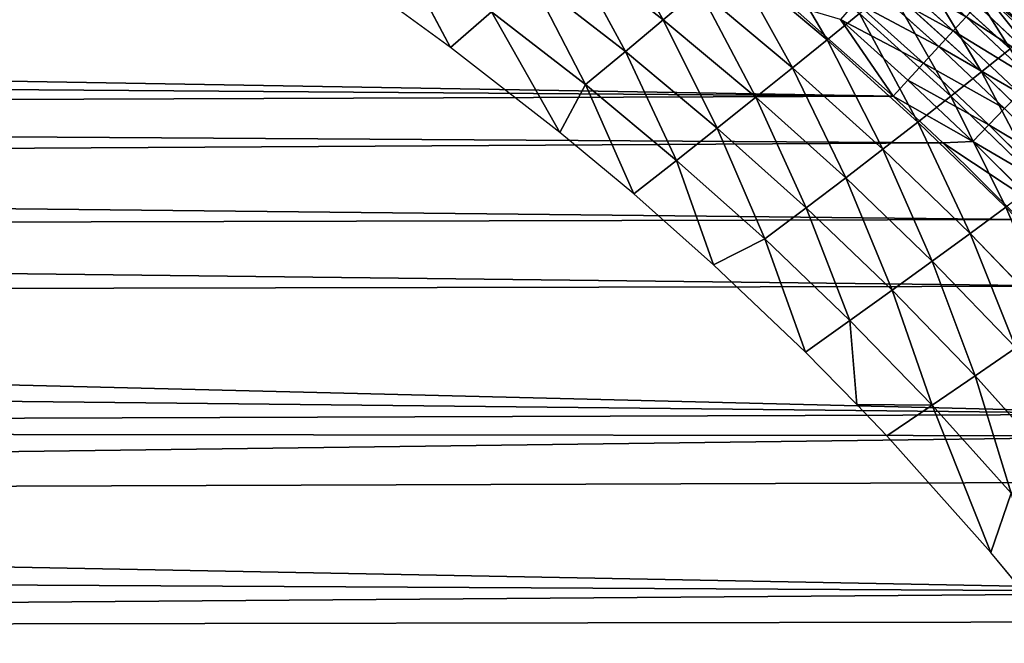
# Model space of a CAD drawing. Extents: x 0 to 500, y 0 to 390.
# Tile 1051 of 1056: x 408 to 446, y 307 to 331. Entities that reach past the tile are written whole.
import ezdxf

# ---------------------------------------------------------------- set-up
doc = ezdxf.new("R2010")
doc.units = 0
doc.header["$LTSCALE"] = 25.4
doc.layers.get('0').update_dxf_attribs({"linetype": 'CONTINUOUS'})

# ---------------------------------------------------------------- blocks, each defined once
blk = doc.blocks.new('ATLANTA505_-_S_STL')
at = {"color": 0}
for p, q in [((445.12, 114.356, 58.66), (447.681, 114.356, 61.081)), ((445.12, 114.356, 58.66), (447.681, 114.356, 61.081)), ((444.698, 113.664, 59.118), (444.203, 113.07, 59.657)), ((444.698, 113.664, 59.118), (444.203, 113.07, 59.657)), ((447.248, 113.664, 61.528), (444.698, 113.664, 59.118)), ((447.248, 113.664, 61.528), (444.698, 113.664, 59.118)), ((441.562, 113.07, 57.29), (444.203, 113.07, 59.657)), ((441.562, 113.07, 57.29), (444.203, 113.07, 59.657)), ((443.651, 112.597, 60.257), (444.203, 113.07, 59.657)), ((443.651, 112.597, 60.257), (444.203, 113.07, 59.657)), ((444.203, 113.07, 59.657), (446.738, 113.07, 62.053)), ((444.203, 113.07, 59.657), (446.738, 113.07, 62.053)), ((441.026, 112.597, 57.905), (443.651, 112.597, 60.257)), ((441.026, 112.597, 57.905), (443.651, 112.597, 60.257)), ((443.063, 112.262, 60.896), (443.651, 112.597, 60.257)), ((443.063, 112.262, 60.896), (443.651, 112.597, 60.257)), ((443.651, 112.597, 60.257), (446.17, 112.597, 62.638)), ((443.651, 112.597, 60.257), (446.17, 112.597, 62.638)), ((445.565, 112.262, 63.261), (446.17, 112.597, 62.638)), ((445.565, 112.262, 63.261), (446.17, 112.597, 62.638)), ((440.455, 112.262, 58.559), (443.063, 112.262, 60.896)), ((440.455, 112.262, 58.559), (443.063, 112.262, 60.896)), ((443.063, 112.262, 60.896), (442.461, 112.068, 61.549)), ((443.063, 112.262, 60.896), (442.461, 112.068, 61.549)), ((443.063, 112.262, 60.896), (445.565, 112.262, 63.261)), ((443.063, 112.262, 60.896), (445.565, 112.262, 63.261)), ((445.565, 112.262, 63.261), (444.947, 112.068, 63.898)), ((445.565, 112.262, 63.261), (444.947, 112.068, 63.898)), ((445.565, 112.262, 63.261), (448.003, 112.262, 65.693)), ((445.565, 112.262, 63.261), (448.003, 112.262, 65.693)), ((437.92, 112.01, 58.65), (441.897, 112.01, 62.162)), ((437.92, 112.01, 58.65), (441.897, 112.01, 62.162)), ((441.897, 112.01, 62.162), (439.871, 112.068, 59.228)), ((441.897, 112.01, 62.162), (439.871, 112.068, 59.228)), ((442.461, 112.068, 61.549), (439.871, 112.068, 59.228)), ((442.461, 112.068, 61.549), (439.871, 112.068, 59.228)), ((441.897, 112.01, 62.162), (442.461, 112.068, 61.549)), ((441.897, 112.01, 62.162), (442.461, 112.068, 61.549)), ((441.897, 112.01, 62.162), (443.798, 112.01, 63.948)), ((441.897, 112.01, 62.162), (443.798, 112.01, 63.948)), ((444.947, 112.068, 63.898), (442.461, 112.068, 61.549)), ((444.947, 112.068, 63.898), (442.461, 112.068, 61.549)), ((443.798, 112.01, 63.948), (444.947, 112.068, 63.898)), ((443.798, 112.01, 63.948), (444.947, 112.068, 63.898)), ((443.798, 112.01, 63.948), (446.772, 112.01, 66.895)), ((443.798, 112.01, 63.948), (446.772, 112.01, 66.895)), ((447.368, 112.068, 66.313), (444.947, 112.068, 63.898)), ((447.368, 112.068, 66.313), (444.947, 112.068, 63.898)), ((442.834, 58.267, 57.128), (446.384, 58.266, 60.354)), ((442.834, 58.267, 57.128), (446.384, 58.266, 60.354)), ((446.384, 58.266, 60.354), (445.29, 50.871, 61.235)), ((446.384, 58.266, 60.354), (445.29, 50.871, 61.235)), ((445.29, 50.871, 61.235), (441.758, 50.872, 58.032)), ((441.758, 50.872, 58.032), (444.111, 43.503, 62.17)), ((441.758, 50.872, 58.032), (444.111, 43.503, 62.17)), ((445.29, 50.871, 61.235), (441.758, 50.872, 58.032)), ((445.29, 50.871, 61.235), (444.111, 43.503, 62.17)), ((445.29, 50.871, 61.235), (444.111, 43.503, 62.17)), ((448.702, 50.871, 64.557), (445.29, 50.871, 61.235)), ((448.702, 50.871, 64.557), (445.29, 50.871, 61.235)), ((436.969, 43.504, 55.933), (439.358, 36.164, 60.009)), ((436.969, 43.504, 55.933), (439.358, 36.164, 60.009)), ((440.599, 43.503, 58.993), (439.358, 36.164, 60.009)), ((440.599, 43.503, 58.993), (439.358, 36.164, 60.009)), ((440.599, 43.503, 58.993), (442.848, 36.164, 63.158)), ((440.599, 43.503, 58.993), (442.848, 36.164, 63.158)), ((440.599, 43.503, 58.993), (444.111, 43.503, 62.17)), ((440.599, 43.503, 58.993), (444.111, 43.503, 62.17)), ((444.111, 43.503, 62.17), (442.848, 36.164, 63.158)), ((444.111, 43.503, 62.17), (442.848, 36.164, 63.158)), ((444.111, 43.503, 62.17), (447.505, 43.503, 65.465)), ((444.111, 43.503, 62.17), (447.505, 43.503, 65.465)), ((439.358, 36.164, 60.009), (435.751, 36.165, 56.976)), ((435.751, 36.165, 56.976), (438.036, 28.857, 61.081)), ((435.751, 36.165, 56.976), (438.036, 28.857, 61.081)), ((439.358, 36.164, 60.009), (435.751, 36.165, 56.976)), ((439.358, 36.164, 60.009), (438.036, 28.857, 61.081)), ((439.358, 36.164, 60.009), (438.036, 28.857, 61.081)), ((442.848, 36.164, 63.158), (439.358, 36.164, 60.009)), ((439.358, 36.164, 60.009), (441.502, 28.857, 64.2)), ((439.358, 36.164, 60.009), (441.502, 28.857, 64.2)), ((442.848, 36.164, 63.158), (439.358, 36.164, 60.009)), ((442.848, 36.164, 63.158), (441.502, 28.857, 64.2)), ((442.848, 36.164, 63.158), (441.502, 28.857, 64.2)), ((446.221, 36.164, 66.424), (442.848, 36.164, 63.158)), ((442.848, 36.164, 63.158), (444.852, 28.857, 67.435)), ((442.848, 36.164, 63.158), (444.852, 28.857, 67.435)), ((446.221, 36.164, 66.424), (442.848, 36.164, 63.158)), ((446.221, 36.164, 66.424), (444.852, 28.857, 67.435)), ((446.221, 36.164, 66.424), (444.852, 28.857, 67.435)), ((430.757, 28.858, 55.187), (433.077, 21.586, 59.235)), ((430.757, 28.858, 55.187), (433.077, 21.586, 59.235)), ((434.453, 28.858, 58.077), (433.077, 21.586, 59.235)), ((434.453, 28.858, 58.077), (433.077, 21.586, 59.235)), ((434.453, 28.858, 58.077), (436.632, 21.585, 62.207)), ((434.453, 28.858, 58.077), (436.632, 21.585, 62.207)), ((434.453, 28.858, 58.077), (438.036, 28.857, 61.081)), ((434.453, 28.858, 58.077), (438.036, 28.857, 61.081)), ((438.036, 28.857, 61.081), (436.632, 21.585, 62.207)), ((438.036, 28.857, 61.081), (436.632, 21.585, 62.207)), ((438.036, 28.857, 61.081), (440.073, 21.585, 65.294)), ((438.036, 28.857, 61.081), (440.073, 21.585, 65.294)), ((438.036, 28.857, 61.081), (441.502, 28.857, 64.2)), ((438.036, 28.857, 61.081), (441.502, 28.857, 64.2)), ((441.502, 28.857, 64.2), (440.073, 21.585, 65.294)), ((441.502, 28.857, 64.2), (440.073, 21.585, 65.294)), ((441.502, 28.857, 64.2), (443.397, 21.585, 68.497)), ((441.502, 28.857, 64.2), (443.397, 21.585, 68.497)), ((441.502, 28.857, 64.2), (444.852, 28.857, 67.435)), ((441.502, 28.857, 64.2), (444.852, 28.857, 67.435)), ((444.852, 28.857, 67.435), (443.397, 21.585, 68.497)), ((444.852, 28.857, 67.435), (443.397, 21.585, 68.497)), ((444.852, 28.857, 67.435), (448.082, 28.857, 70.788)), ((444.852, 28.857, 67.435), (448.082, 28.857, 70.788)), ((433.077, 21.586, 59.235), (429.408, 21.587, 56.375)), ((429.408, 21.587, 56.375), (431.622, 14.352, 60.45)), ((429.408, 21.587, 56.375), (431.622, 14.352, 60.45)), ((433.077, 21.586, 59.235), (429.408, 21.587, 56.375)), ((433.077, 21.586, 59.235), (431.622, 14.352, 60.45)), ((433.077, 21.586, 59.235), (431.622, 14.352, 60.45)), ((436.632, 21.585, 62.207), (433.077, 21.586, 59.235)), ((433.077, 21.586, 59.235), (435.148, 14.352, 63.389)), ((433.077, 21.586, 59.235), (435.148, 14.352, 63.389)), ((436.632, 21.585, 62.207), (433.077, 21.586, 59.235)), ((436.632, 21.585, 62.207), (435.148, 14.352, 63.389)), ((436.632, 21.585, 62.207), (435.148, 14.352, 63.389)), ((440.073, 21.585, 65.294), (436.632, 21.585, 62.207)), ((436.632, 21.585, 62.207), (438.561, 14.351, 66.442)), ((436.632, 21.585, 62.207), (438.561, 14.351, 66.442)), ((440.073, 21.585, 65.294), (436.632, 21.585, 62.207)), ((440.073, 21.585, 65.294), (438.561, 14.351, 66.442)), ((440.073, 21.585, 65.294), (438.561, 14.351, 66.442)), ((443.397, 21.585, 68.497), (440.073, 21.585, 65.294)), ((440.073, 21.585, 65.294), (441.858, 14.351, 69.609)), ((440.073, 21.585, 65.294), (441.858, 14.351, 69.609)), ((443.397, 21.585, 68.497), (440.073, 21.585, 65.294)), ((443.397, 21.585, 68.497), (441.858, 14.351, 69.609)), ((443.397, 21.585, 68.497), (441.858, 14.351, 69.609)), ((446.603, 21.585, 71.817), (443.397, 21.585, 68.497)), ((446.603, 21.585, 71.817), (443.397, 21.585, 68.497)), ((446.603, 21.585, 71.817), (445.038, 14.352, 72.894)), ((446.603, 21.585, 71.817), (445.038, 14.352, 72.894)), ((427.984, 14.352, 57.622), (430.09, 7.159, 61.721)), ((427.984, 14.352, 57.622), (430.09, 7.159, 61.721)), ((427.984, 14.352, 57.622), (431.622, 14.352, 60.45)), ((427.984, 14.352, 57.622), (431.622, 14.352, 60.45)), ((431.622, 14.352, 60.45), (430.09, 7.159, 61.721)), ((431.622, 14.352, 60.45), (430.09, 7.159, 61.721)), ((431.622, 14.352, 60.45), (433.584, 7.159, 64.625)), ((431.622, 14.352, 60.45), (433.584, 7.159, 64.625)), ((431.622, 14.352, 60.45), (435.148, 14.352, 63.389)), ((431.622, 14.352, 60.45), (435.148, 14.352, 63.389)), ((435.148, 14.352, 63.389), (433.584, 7.159, 64.625)), ((435.148, 14.352, 63.389), (433.584, 7.159, 64.625)), ((435.148, 14.352, 63.389), (436.966, 7.159, 67.641)), ((435.148, 14.352, 63.389), (436.966, 7.159, 67.641)), ((435.148, 14.352, 63.389), (438.561, 14.351, 66.442)), ((435.148, 14.352, 63.389), (438.561, 14.351, 66.442)), ((438.561, 14.351, 66.442), (436.966, 7.159, 67.641)), ((438.561, 14.351, 66.442), (436.966, 7.159, 67.641)), ((438.561, 14.351, 66.442), (440.234, 7.159, 70.772)), ((438.561, 14.351, 66.442), (440.234, 7.159, 70.772)), ((438.561, 14.351, 66.442), (441.858, 14.351, 69.609)), ((438.561, 14.351, 66.442), (441.858, 14.351, 69.609)), ((441.858, 14.351, 69.609), (440.234, 7.159, 70.772)), ((441.858, 14.351, 69.609), (440.234, 7.159, 70.772)), ((441.858, 14.351, 69.609), (445.038, 14.352, 72.894)), ((441.858, 14.351, 69.609), (445.038, 14.352, 72.894)), ((441.858, 14.351, 69.609), (443.386, 7.159, 74.019)), ((441.858, 14.351, 69.609), (443.386, 7.159, 74.019)), ((445.038, 14.352, 72.894), (443.386, 7.159, 74.019)), ((445.038, 14.352, 72.894), (443.386, 7.159, 74.019)), ((445.038, 14.352, 72.894), (448.099, 14.352, 76.296)), ((445.038, 14.352, 72.894), (448.099, 14.352, 76.296)), ((424.907, 0.01, 60.292), (422.767, 7.16, 56.245)), ((424.907, 0.01, 60.292), (422.767, 7.16, 56.245)), ((424.907, 0.01, 60.292), (426.483, 7.159, 58.928)), ((424.907, 0.01, 60.292), (426.483, 7.159, 58.928)), ((430.09, 7.159, 61.721), (426.483, 7.159, 58.928)), ((429.112, 0.01, 63.557), (426.483, 7.159, 58.928)), ((430.09, 7.159, 61.721), (426.483, 7.159, 58.928)), ((429.112, 0.01, 63.557), (426.483, 7.159, 58.928)), ((429.112, 0.01, 63.557), (430.09, 7.159, 61.721)), ((429.112, 0.01, 63.557), (430.09, 7.159, 61.721)), ((433.584, 7.159, 64.625), (430.09, 7.159, 61.721)), ((431.941, 0.01, 65.915), (430.09, 7.159, 61.721)), ((433.584, 7.159, 64.625), (430.09, 7.159, 61.721)), ((431.941, 0.01, 65.915), (430.09, 7.159, 61.721)), ((431.941, 0.01, 65.915), (433.584, 7.159, 64.625)), ((431.941, 0.01, 65.915), (433.584, 7.159, 64.625)), ((436.966, 7.159, 67.641), (433.584, 7.159, 64.625)), ((435.004, 0.01, 68.631), (433.584, 7.159, 64.625)), ((436.966, 7.159, 67.641), (433.584, 7.159, 64.625)), ((435.004, 0.01, 68.631), (433.584, 7.159, 64.625)), ((435.004, 0.01, 68.631), (436.966, 7.159, 67.641)), ((435.004, 0.01, 68.631), (436.966, 7.159, 67.641)), ((440.234, 7.159, 70.772), (436.966, 7.159, 67.641)), ((438.527, 0.01, 71.985), (436.966, 7.159, 67.641)), ((440.234, 7.159, 70.772), (436.966, 7.159, 67.641)), ((438.527, 0.01, 71.985), (436.966, 7.159, 67.641)), ((438.527, 0.01, 71.985), (440.234, 7.159, 70.772)), ((438.527, 0.01, 71.985), (440.234, 7.159, 70.772)), ((443.386, 7.159, 74.019), (440.234, 7.159, 70.772)), ((440.503, 0.01, 73.988), (440.234, 7.159, 70.772)), ((443.386, 7.159, 74.019), (440.234, 7.159, 70.772)), ((440.503, 0.01, 73.988), (440.234, 7.159, 70.772)), ((440.503, 0.01, 73.988), (443.386, 7.159, 74.019)), ((440.503, 0.01, 73.988), (443.386, 7.159, 74.019)), ((441.648, 0.01, 75.192), (443.386, 7.159, 74.019)), ((441.648, 0.01, 75.192), (443.386, 7.159, 74.019)), ((446.42, 7.159, 77.382), (443.386, 7.159, 74.019)), ((445.638, 0.01, 79.66), (443.386, 7.159, 74.019)), ((446.42, 7.159, 77.382), (443.386, 7.159, 74.019)), ((445.638, 0.01, 79.66), (443.386, 7.159, 74.019)), ((445.638, 0.01, 79.66), (446.42, 7.159, 77.382)), ((445.638, 0.01, 79.66), (446.42, 7.159, 77.382)), ((424.907, 0.01, 60.292), (422.806, 0.01, 58.758)), ((429.112, 0.01, 63.557), (424.907, 0.01, 60.292)), ((431.941, 0.01, 65.915), (429.112, 0.01, 63.557)), ((435.004, 0.01, 68.631), (431.941, 0.01, 65.915)), ((438.527, 0.01, 71.985), (435.004, 0.01, 68.631)), ((440.503, 0.01, 73.988), (438.527, 0.01, 71.985)), ((441.648, 0.01, 75.192), (440.503, 0.01, 73.988)), ((445.638, 0.01, 79.66), (441.648, 0.01, 75.192)), ((447.54, 0.01, 81.956), (445.638, 0.01, 79.66))]:
    blk.add_line(p, q, dxfattribs=at)
mesh = blk.add_polyface(dxfattribs=at)
corners = [(447.168, 115.391, 59.702), (447.121, 118.497, 57.619), (444.023, 115.39, 56.804)]
mesh.append_faces([[corners[k] for k in face] for face in [(0, 1, 2)]], dxfattribs={"color": 0})
mesh = blk.add_polyface(dxfattribs=at)
corners = [(447.168, 115.391, 59.702), (444.023, 115.39, 56.804), (445.457, 115.117, 58.294)]
mesh.append_faces([[corners[k] for k in face] for face in [(0, 1, 2)]], dxfattribs={"color": 0})
mesh = blk.add_polyface(dxfattribs=at)
corners = [(448.028, 115.117, 60.725), (447.168, 115.391, 59.702), (445.457, 115.117, 58.294)]
mesh.append_faces([[corners[k] for k in face] for face in [(0, 1, 2)]], dxfattribs={"color": 0})
mesh = blk.add_polyface(dxfattribs=at)
corners = [(447.681, 114.356, 61.081), (445.457, 115.117, 58.294), (445.12, 114.356, 58.66), (448.028, 115.117, 60.725)]
mesh.append_faces([[corners[k] for k in face] for face in [(0, 1, 2), (1, 0, 3)]], dxfattribs={"vtx0": -1, "color": 0})
mesh = blk.add_polyface(dxfattribs=at)
corners = [(444.698, 113.664, 59.118), (447.681, 114.356, 61.081), (445.12, 114.356, 58.66), (447.248, 113.664, 61.528)]
mesh.append_faces([[corners[k] for k in face] for face in [(0, 1, 2), (1, 0, 3)]], dxfattribs={"vtx0": -1, "color": 0})
mesh = blk.add_polyface(dxfattribs=at)
corners = [(441.562, 113.07, 57.29), (444.698, 113.664, 59.118), (442.042, 113.664, 56.739), (444.203, 113.07, 59.657)]
mesh.append_faces([[corners[k] for k in face] for face in [(0, 1, 2), (1, 0, 3)]], dxfattribs={"vtx0": -1, "color": 0})
mesh = blk.add_polyface(dxfattribs=at)
corners = [(444.203, 113.07, 59.657), (447.248, 113.664, 61.528), (444.698, 113.664, 59.118), (446.738, 113.07, 62.053)]
mesh.append_faces([[corners[k] for k in face] for face in [(0, 1, 2), (1, 0, 3)]], dxfattribs={"vtx0": -1, "color": 0})
mesh = blk.add_polyface(dxfattribs=at)
corners = [(441.026, 112.597, 57.905), (444.203, 113.07, 59.657), (441.562, 113.07, 57.29), (443.651, 112.597, 60.257)]
mesh.append_faces([[corners[k] for k in face] for face in [(0, 1, 2), (1, 0, 3)]], dxfattribs={"vtx0": -1, "color": 0})
mesh = blk.add_polyface(dxfattribs=at)
corners = [(443.651, 112.597, 60.257), (446.738, 113.07, 62.053), (444.203, 113.07, 59.657), (446.17, 112.597, 62.638)]
mesh.append_faces([[corners[k] for k in face] for face in [(0, 1, 2), (1, 0, 3)]], dxfattribs={"vtx0": -1, "color": 0})
mesh = blk.add_polyface(dxfattribs=at)
corners = [(440.455, 112.262, 58.559), (443.651, 112.597, 60.257), (441.026, 112.597, 57.905), (443.063, 112.262, 60.896)]
mesh.append_faces([[corners[k] for k in face] for face in [(0, 1, 2), (1, 0, 3)]], dxfattribs={"vtx0": -1, "color": 0})
mesh = blk.add_polyface(dxfattribs=at)
corners = [(443.063, 112.262, 60.896), (446.17, 112.597, 62.638), (443.651, 112.597, 60.257), (445.565, 112.262, 63.261)]
mesh.append_faces([[corners[k] for k in face] for face in [(0, 1, 2), (1, 0, 3)]], dxfattribs={"vtx0": -1, "color": 0})
mesh = blk.add_polyface(dxfattribs=at)
corners = [(445.565, 112.262, 63.261), (448.625, 112.597, 65.086), (446.17, 112.597, 62.638), (448.003, 112.262, 65.693)]
mesh.append_faces([[corners[k] for k in face] for face in [(0, 1, 2), (1, 0, 3)]], dxfattribs={"vtx0": -1, "color": 0})
mesh = blk.add_polyface(dxfattribs=at)
corners = [(439.871, 112.068, 59.228), (443.063, 112.262, 60.896), (440.455, 112.262, 58.559), (442.461, 112.068, 61.549)]
mesh.append_faces([[corners[k] for k in face] for face in [(0, 1, 2), (1, 0, 3)]], dxfattribs={"vtx0": -1, "color": 0})
mesh = blk.add_polyface(dxfattribs=at)
corners = [(442.461, 112.068, 61.549), (445.565, 112.262, 63.261), (443.063, 112.262, 60.896), (444.947, 112.068, 63.898)]
mesh.append_faces([[corners[k] for k in face] for face in [(0, 1, 2), (1, 0, 3)]], dxfattribs={"vtx0": -1, "color": 0})
mesh = blk.add_polyface(dxfattribs=at)
corners = [(444.947, 112.068, 63.898), (448.003, 112.262, 65.693), (445.565, 112.262, 63.261), (447.368, 112.068, 66.313)]
mesh.append_faces([[corners[k] for k in face] for face in [(0, 1, 2), (1, 0, 3)]], dxfattribs={"vtx0": -1, "color": 0})
mesh = blk.add_polyface(dxfattribs=at)
corners = [(242.051, 112.01, 11.679), (258.294, 112.01, 11.681), (250.052, 112.01, 11.637), (231.221, 112.01, 11.874), (268.807, 112.01, 11.872), (280.92, 112.01, 12.294), (227.159, 112.01, 11.991), (213.554, 112.01, 12.571), (286.005, 112.01, 12.542), (294.513, 112.01, 13.055), (199.781, 112.01, 13.48), (302.002, 112.01, 13.615), (197.133, 112.01, 13.696), (307.359, 112.01, 14.083), (187.227, 112.01, 14.626), (316.996, 112.01, 15.074), (181.742, 112.01, 15.231), (319.471, 112.01, 15.362), (175.383, 112.01, 16.019), (330.81, 112.01, 16.866), (167.25, 112.01, 17.171), (341.68, 112.01, 18.621), (164.201, 112.01, 17.648), (154.022, 112.01, 19.428), (343.436, 112.01, 18.936), (351.854, 112.01, 20.579), (143.662, 112.01, 21.571), (355.5, 112.01, 21.361), (361.455, 112.01, 22.74), (142.383, 112.01, 21.861), (134.239, 112.01, 23.848), (366.297, 112.01, 23.961), (131.592, 112.01, 24.549), (375.099, 112.01, 26.421), (125.349, 112.01, 26.318), (121.205, 112.01, 27.589), (376.448, 112.01, 26.828), (384.131, 112.01, 29.313), (116.594, 112.01, 29.101), (111.48, 112.01, 30.906), (386.869, 112.01, 30.27), (392.761, 112.01, 32.473), (108.664, 112.01, 31.961), (102.53, 112.01, 34.427), (396.476, 112.01, 33.968), (400.084, 112.01, 35.505), (101.167, 112.01, 35.007), (95.129, 112.01, 37.733), (404.707, 112.01, 37.606), (408.783, 112.01, 39.592), (94.078, 112.01, 38.235), (87.36, 112.01, 41.651), (415.429, 112.01, 43.125), (81.042, 112.01, 45.229), (416.941, 112.01, 43.985), (422.022, 112.01, 47.043), (80.065, 112.01, 45.817), (75.051, 112.01, 49), (424.51, 112.01, 48.642), (428.182, 112.01, 51.137), (73.133, 112.01, 50.296), (69.37, 112.01, 52.973), (431.499, 112.01, 53.541), (66.561, 112.01, 55.098), (250.052, 112.01, 54.991), (247.442, 112.01, 55.162), (63.989, 112.01, 57.147), (244.876, 112.01, 55.673), (242.398, 112.01, 56.514), (240.052, 112.01, 57.671), (60.323, 112.01, 60.257), (237.877, 112.01, 59.124), (235.91, 112.01, 60.849), (58.892, 112.01, 61.536), (234.185, 112.01, 62.816), (54.475, 112.01, 65.739), (232.732, 112.01, 64.991), (231.574, 112.01, 67.338), (54.062, 112.01, 66.153), (49.496, 112.01, 71.005), (230.734, 112.01, 69.815), (230.223, 112.01, 72.381), (47.306, 112.01, 73.528), (230.052, 112.01, 74.991), (43.925, 112.01, 77.71), (230.223, 112.01, 77.602), (230.734, 112.01, 80.168), (43.121, 112.01, 78.76), (41.129, 112.01, 81.466), (231.574, 112.01, 82.645), (39.185, 112.01, 84.261), (232.732, 112.01, 84.991), (37.317, 112.01, 87.107), (234.185, 112.01, 87.166), (35.2, 112.01, 90.545), (235.91, 112.01, 89.133), (237.877, 112.01, 90.858), (33.749, 112.01, 93.047), (240.052, 112.01, 92.312), (242.398, 112.01, 93.469), (31.612, 112.01, 96.977), (244.876, 112.01, 94.31), (247.442, 112.01, 94.82), (250.052, 112.01, 94.991), (436.689, 112.01, 57.619), (252.663, 112.01, 55.162), (255.228, 112.01, 55.673), (257.706, 112.01, 56.514), (260.052, 112.01, 57.671), (437.92, 112.01, 58.65), (262.227, 112.01, 59.124), (441.897, 112.01, 62.162), (264.194, 112.01, 60.849), (265.919, 112.01, 62.816), (443.798, 112.01, 63.948), (267.373, 112.01, 64.991), (446.772, 112.01, 66.895), (268.53, 112.01, 67.338), (449.193, 112.01, 69.445), (269.371, 112.01, 69.815), (453.495, 112.01, 74.361), (269.881, 112.01, 72.381), (270.052, 112.01, 74.991), (454.174, 112.01, 75.185), (269.881, 112.01, 77.602), (455.593, 112.01, 76.958), (458.774, 112.01, 81.186), (269.371, 112.01, 80.168), (268.53, 112.01, 82.645), (459.569, 112.01, 82.303), (462.979, 112.01, 87.408), (267.373, 112.01, 84.991), (265.919, 112.01, 87.166), (264.194, 112.01, 89.133), (463.271, 112.01, 87.872), (466.744, 112.01, 93.74), (262.227, 112.01, 90.858), (260.052, 112.01, 92.312), (257.706, 112.01, 93.469), (255.228, 112.01, 94.31), (469.88, 112.01, 99.707), (252.663, 112.01, 94.82), (30.424, 112.01, 99.305), (28.022, 112.01, 104.378), (470.035, 112.01, 100.021), (472.082, 112.01, 104.378)]
mesh.append_faces([[corners[k] for k in face] for face in [(0, 1, 2), (144, 143, 145)]], dxfattribs={"vtx0": -1, "color": 0})
mesh.append_faces([[corners[k] for k in face] for face in [(1, 3, 4), (4, 3, 5), (5, 7, 8), (8, 7, 9), (9, 10, 11), (11, 12, 13), (13, 14, 15), (15, 16, 17), (17, 18, 19), (19, 20, 21), (21, 23, 24), (24, 23, 25), (25, 26, 27), (27, 26, 28), (28, 30, 31), (31, 32, 33), (33, 35, 36), (36, 35, 37), (37, 39, 40), (40, 39, 41), (41, 43, 44), (44, 43, 45), (45, 47, 48), (48, 47, 49), (49, 51, 52), (52, 53, 54), (54, 53, 55), (55, 57, 58), (58, 57, 59), (59, 61, 62), (64, 63, 65), (65, 66, 67), (67, 66, 68), (68, 66, 69), (69, 70, 71), (71, 70, 72), (72, 73, 74), (74, 75, 76), (76, 75, 77), (77, 79, 80), (80, 79, 81), (81, 82, 83), (83, 84, 85), (85, 84, 86), (86, 88, 89), (89, 90, 91), (91, 92, 93), (93, 94, 95), (95, 94, 96), (96, 97, 98), (98, 97, 99), (99, 100, 101), (101, 100, 102), (102, 100, 103), (104, 108, 109), (109, 110, 111), (111, 113, 114), (114, 115, 116), (116, 117, 118), (118, 119, 120), (120, 122, 123), (123, 124, 125), (125, 124, 126), (126, 128, 129), (129, 128, 130), (130, 133, 134), (134, 133, 135), (135, 139, 140), (140, 143, 144)]], dxfattribs={"vtx0": -1, "vtx1": -1, "color": 0})
mesh.append_faces([[corners[k] for k in face] for face in [(62, 63, 64), (140, 103, 100)]], dxfattribs={"vtx0": -1, "vtx1": -1, "vtx2": -1, "color": 0})
mesh.append_faces([[corners[k] for k in face] for face in [(1, 0, 3), (5, 3, 6), (5, 6, 7), (9, 7, 10), (11, 10, 12), (13, 12, 14), (15, 14, 16), (17, 16, 18), (19, 18, 20), (21, 20, 22), (21, 22, 23), (25, 23, 26), (28, 26, 29), (28, 29, 30), (31, 30, 32), (33, 32, 34), (33, 34, 35), (37, 35, 38), (37, 38, 39), (41, 39, 42), (41, 42, 43), (45, 43, 46), (45, 46, 47), (49, 47, 50), (49, 50, 51), (52, 51, 53), (55, 53, 56), (55, 56, 57), (59, 57, 60), (59, 60, 61), (62, 61, 63), (65, 63, 66), (69, 66, 70), (72, 70, 73), (74, 73, 75), (77, 75, 78), (77, 78, 79), (81, 79, 82), (83, 82, 84), (86, 84, 87), (86, 87, 88), (89, 88, 90), (91, 90, 92), (93, 92, 94), (96, 94, 97), (99, 97, 100), (64, 104, 62), (104, 64, 105), (104, 105, 106), (104, 106, 107), (104, 107, 108), (109, 108, 110), (111, 110, 112), (111, 112, 113), (114, 113, 115), (116, 115, 117), (118, 117, 119), (120, 119, 121), (120, 121, 122), (123, 122, 124), (126, 124, 127), (126, 127, 128), (130, 128, 131), (130, 131, 132), (130, 132, 133), (135, 133, 136), (135, 136, 137), (135, 137, 138), (135, 138, 139), (140, 139, 141), (140, 141, 103), (140, 100, 142), (140, 142, 143)]], dxfattribs={"vtx0": -1, "vtx2": -1, "color": 0})
mesh = blk.add_polyface(dxfattribs=at)
corners = [(441.897, 112.01, 62.162), (439.871, 112.068, 59.228), (437.92, 112.01, 58.65)]
mesh.append_faces([[corners[k] for k in face] for face in [(0, 1, 2)]], dxfattribs={"color": 0})
mesh = blk.add_polyface(dxfattribs=at)
corners = [(441.897, 112.01, 62.162), (442.461, 112.068, 61.549), (439.871, 112.068, 59.228)]
mesh.append_faces([[corners[k] for k in face] for face in [(0, 1, 2)]], dxfattribs={"color": 0})
mesh = blk.add_polyface(dxfattribs=at)
corners = [(441.897, 112.01, 62.162), (444.947, 112.068, 63.898), (442.461, 112.068, 61.549), (443.798, 112.01, 63.948)]
mesh.append_faces([[corners[k] for k in face] for face in [(0, 1, 2), (1, 0, 3)]], dxfattribs={"vtx0": -1, "color": 0})
mesh = blk.add_polyface(dxfattribs=at)
corners = [(443.798, 112.01, 63.948), (447.368, 112.068, 66.313), (444.947, 112.068, 63.898), (446.772, 112.01, 66.895)]
mesh.append_faces([[corners[k] for k in face] for face in [(0, 1, 2), (1, 0, 3)]], dxfattribs={"vtx0": -1, "color": 0})
mesh = blk.add_polyface(dxfattribs=at)
corners = [(444.738, 73.124, 55.488), (447.393, 65.685, 59.528), (443.828, 65.685, 56.28), (448.317, 73.124, 58.756)]
mesh.append_faces([[corners[k] for k in face] for face in [(0, 1, 2), (1, 0, 3)]], dxfattribs={"vtx0": -1, "color": 0})
mesh = blk.add_polyface(dxfattribs=at)
corners = [(443.828, 65.685, 56.28), (446.384, 58.266, 60.354), (442.834, 58.267, 57.128), (447.393, 65.685, 59.528)]
mesh.append_faces([[corners[k] for k in face] for face in [(0, 1, 2), (1, 0, 3)]], dxfattribs={"vtx0": -1, "color": 0})
mesh = blk.add_polyface(dxfattribs=at)
corners = [(442.834, 58.267, 57.128), (445.29, 50.871, 61.235), (441.758, 50.872, 58.032), (446.384, 58.266, 60.354)]
mesh.append_faces([[corners[k] for k in face] for face in [(0, 1, 2), (1, 0, 3)]], dxfattribs={"vtx0": -1, "color": 0})
mesh = blk.add_polyface(dxfattribs=at)
corners = [(446.384, 58.266, 60.354), (448.702, 50.871, 64.557), (445.29, 50.871, 61.235), (449.813, 58.266, 63.7)]
mesh.append_faces([[corners[k] for k in face] for face in [(0, 1, 2), (1, 0, 3)]], dxfattribs={"vtx0": -1, "color": 0})
mesh = blk.add_polyface(dxfattribs=at)
corners = [(444.111, 43.503, 62.17), (440.599, 43.503, 58.993), (441.758, 50.872, 58.032)]
mesh.append_faces([[corners[k] for k in face] for face in [(0, 1, 2)]], dxfattribs={"color": 0})
mesh = blk.add_polyface(dxfattribs=at)
corners = [(445.29, 50.871, 61.235), (444.111, 43.503, 62.17), (441.758, 50.872, 58.032)]
mesh.append_faces([[corners[k] for k in face] for face in [(0, 1, 2)]], dxfattribs={"color": 0})
mesh = blk.add_polyface(dxfattribs=at)
corners = [(445.29, 50.871, 61.235), (447.505, 43.503, 65.465), (444.111, 43.503, 62.17), (448.702, 50.871, 64.557)]
mesh.append_faces([[corners[k] for k in face] for face in [(0, 1, 2), (1, 0, 3)]], dxfattribs={"vtx0": -1, "color": 0})
mesh = blk.add_polyface(dxfattribs=at)
corners = [(439.358, 36.164, 60.009), (435.751, 36.165, 56.976), (436.969, 43.504, 55.933)]
mesh.append_faces([[corners[k] for k in face] for face in [(0, 1, 2)]], dxfattribs={"color": 0})
mesh = blk.add_polyface(dxfattribs=at)
corners = [(440.599, 43.503, 58.993), (439.358, 36.164, 60.009), (436.969, 43.504, 55.933)]
mesh.append_faces([[corners[k] for k in face] for face in [(0, 1, 2)]], dxfattribs={"color": 0})
mesh = blk.add_polyface(dxfattribs=at)
corners = [(442.848, 36.164, 63.158), (439.358, 36.164, 60.009), (440.599, 43.503, 58.993)]
mesh.append_faces([[corners[k] for k in face] for face in [(0, 1, 2)]], dxfattribs={"color": 0})
mesh = blk.add_polyface(dxfattribs=at)
corners = [(444.111, 43.503, 62.17), (442.848, 36.164, 63.158), (440.599, 43.503, 58.993)]
mesh.append_faces([[corners[k] for k in face] for face in [(0, 1, 2)]], dxfattribs={"color": 0})
mesh = blk.add_polyface(dxfattribs=at)
corners = [(444.111, 43.503, 62.17), (446.221, 36.164, 66.424), (442.848, 36.164, 63.158), (447.505, 43.503, 65.465)]
mesh.append_faces([[corners[k] for k in face] for face in [(0, 1, 2), (1, 0, 3)]], dxfattribs={"vtx0": -1, "color": 0})
mesh = blk.add_polyface(dxfattribs=at)
corners = [(438.036, 28.857, 61.081), (434.453, 28.858, 58.077), (435.751, 36.165, 56.976)]
mesh.append_faces([[corners[k] for k in face] for face in [(0, 1, 2)]], dxfattribs={"color": 0})
mesh = blk.add_polyface(dxfattribs=at)
corners = [(439.358, 36.164, 60.009), (438.036, 28.857, 61.081), (435.751, 36.165, 56.976)]
mesh.append_faces([[corners[k] for k in face] for face in [(0, 1, 2)]], dxfattribs={"color": 0})
mesh = blk.add_polyface(dxfattribs=at)
corners = [(441.502, 28.857, 64.2), (438.036, 28.857, 61.081), (439.358, 36.164, 60.009)]
mesh.append_faces([[corners[k] for k in face] for face in [(0, 1, 2)]], dxfattribs={"color": 0})
mesh = blk.add_polyface(dxfattribs=at)
corners = [(442.848, 36.164, 63.158), (441.502, 28.857, 64.2), (439.358, 36.164, 60.009)]
mesh.append_faces([[corners[k] for k in face] for face in [(0, 1, 2)]], dxfattribs={"color": 0})
mesh = blk.add_polyface(dxfattribs=at)
corners = [(444.852, 28.857, 67.435), (441.502, 28.857, 64.2), (442.848, 36.164, 63.158)]
mesh.append_faces([[corners[k] for k in face] for face in [(0, 1, 2)]], dxfattribs={"color": 0})
mesh = blk.add_polyface(dxfattribs=at)
corners = [(446.221, 36.164, 66.424), (444.852, 28.857, 67.435), (442.848, 36.164, 63.158)]
mesh.append_faces([[corners[k] for k in face] for face in [(0, 1, 2)]], dxfattribs={"color": 0})
mesh = blk.add_polyface(dxfattribs=at)
corners = [(446.221, 36.164, 66.424), (448.082, 28.857, 70.788), (444.852, 28.857, 67.435), (449.474, 36.164, 69.809)]
mesh.append_faces([[corners[k] for k in face] for face in [(0, 1, 2), (1, 0, 3)]], dxfattribs={"vtx0": -1, "color": 0})
mesh = blk.add_polyface(dxfattribs=at)
corners = [(433.077, 21.586, 59.235), (429.408, 21.587, 56.375), (430.757, 28.858, 55.187)]
mesh.append_faces([[corners[k] for k in face] for face in [(0, 1, 2)]], dxfattribs={"color": 0})
mesh = blk.add_polyface(dxfattribs=at)
corners = [(434.453, 28.858, 58.077), (433.077, 21.586, 59.235), (430.757, 28.858, 55.187)]
mesh.append_faces([[corners[k] for k in face] for face in [(0, 1, 2)]], dxfattribs={"color": 0})
mesh = blk.add_polyface(dxfattribs=at)
corners = [(436.632, 21.585, 62.207), (433.077, 21.586, 59.235), (434.453, 28.858, 58.077)]
mesh.append_faces([[corners[k] for k in face] for face in [(0, 1, 2)]], dxfattribs={"color": 0})
mesh = blk.add_polyface(dxfattribs=at)
corners = [(438.036, 28.857, 61.081), (436.632, 21.585, 62.207), (434.453, 28.858, 58.077)]
mesh.append_faces([[corners[k] for k in face] for face in [(0, 1, 2)]], dxfattribs={"color": 0})
mesh = blk.add_polyface(dxfattribs=at)
corners = [(440.073, 21.585, 65.294), (436.632, 21.585, 62.207), (438.036, 28.857, 61.081)]
mesh.append_faces([[corners[k] for k in face] for face in [(0, 1, 2)]], dxfattribs={"color": 0})
mesh = blk.add_polyface(dxfattribs=at)
corners = [(441.502, 28.857, 64.2), (440.073, 21.585, 65.294), (438.036, 28.857, 61.081)]
mesh.append_faces([[corners[k] for k in face] for face in [(0, 1, 2)]], dxfattribs={"color": 0})
mesh = blk.add_polyface(dxfattribs=at)
corners = [(443.397, 21.585, 68.497), (440.073, 21.585, 65.294), (441.502, 28.857, 64.2)]
mesh.append_faces([[corners[k] for k in face] for face in [(0, 1, 2)]], dxfattribs={"color": 0})
mesh = blk.add_polyface(dxfattribs=at)
corners = [(444.852, 28.857, 67.435), (443.397, 21.585, 68.497), (441.502, 28.857, 64.2)]
mesh.append_faces([[corners[k] for k in face] for face in [(0, 1, 2)]], dxfattribs={"color": 0})
mesh = blk.add_polyface(dxfattribs=at)
corners = [(444.852, 28.857, 67.435), (446.603, 21.585, 71.817), (443.397, 21.585, 68.497), (448.082, 28.857, 70.788)]
mesh.append_faces([[corners[k] for k in face] for face in [(0, 1, 2), (1, 0, 3)]], dxfattribs={"vtx0": -1, "color": 0})
mesh = blk.add_polyface(dxfattribs=at)
corners = [(431.622, 14.352, 60.45), (427.984, 14.352, 57.622), (429.408, 21.587, 56.375)]
mesh.append_faces([[corners[k] for k in face] for face in [(0, 1, 2)]], dxfattribs={"color": 0})
mesh = blk.add_polyface(dxfattribs=at)
corners = [(433.077, 21.586, 59.235), (431.622, 14.352, 60.45), (429.408, 21.587, 56.375)]
mesh.append_faces([[corners[k] for k in face] for face in [(0, 1, 2)]], dxfattribs={"color": 0})
mesh = blk.add_polyface(dxfattribs=at)
corners = [(435.148, 14.352, 63.389), (431.622, 14.352, 60.45), (433.077, 21.586, 59.235)]
mesh.append_faces([[corners[k] for k in face] for face in [(0, 1, 2)]], dxfattribs={"color": 0})
mesh = blk.add_polyface(dxfattribs=at)
corners = [(436.632, 21.585, 62.207), (435.148, 14.352, 63.389), (433.077, 21.586, 59.235)]
mesh.append_faces([[corners[k] for k in face] for face in [(0, 1, 2)]], dxfattribs={"color": 0})
mesh = blk.add_polyface(dxfattribs=at)
corners = [(438.561, 14.351, 66.442), (435.148, 14.352, 63.389), (436.632, 21.585, 62.207)]
mesh.append_faces([[corners[k] for k in face] for face in [(0, 1, 2)]], dxfattribs={"color": 0})
mesh = blk.add_polyface(dxfattribs=at)
corners = [(440.073, 21.585, 65.294), (438.561, 14.351, 66.442), (436.632, 21.585, 62.207)]
mesh.append_faces([[corners[k] for k in face] for face in [(0, 1, 2)]], dxfattribs={"color": 0})
mesh = blk.add_polyface(dxfattribs=at)
corners = [(441.858, 14.351, 69.609), (438.561, 14.351, 66.442), (440.073, 21.585, 65.294)]
mesh.append_faces([[corners[k] for k in face] for face in [(0, 1, 2)]], dxfattribs={"color": 0})
mesh = blk.add_polyface(dxfattribs=at)
corners = [(443.397, 21.585, 68.497), (441.858, 14.351, 69.609), (440.073, 21.585, 65.294)]
mesh.append_faces([[corners[k] for k in face] for face in [(0, 1, 2)]], dxfattribs={"color": 0})
mesh = blk.add_polyface(dxfattribs=at)
corners = [(443.397, 21.585, 68.497), (445.038, 14.352, 72.894), (441.858, 14.351, 69.609), (446.603, 21.585, 71.817)]
mesh.append_faces([[corners[k] for k in face] for face in [(0, 1, 2), (1, 0, 3)]], dxfattribs={"vtx0": -1, "color": 0})
mesh = blk.add_polyface(dxfattribs=at)
corners = [(446.603, 21.585, 71.817), (448.099, 14.352, 76.296), (445.038, 14.352, 72.894), (449.691, 21.586, 75.255)]
mesh.append_faces([[corners[k] for k in face] for face in [(0, 1, 2), (1, 0, 3)]], dxfattribs={"vtx0": -1, "color": 0})
mesh = blk.add_polyface(dxfattribs=at)
corners = [(430.09, 7.159, 61.721), (426.483, 7.159, 58.928), (427.984, 14.352, 57.622)]
mesh.append_faces([[corners[k] for k in face] for face in [(0, 1, 2)]], dxfattribs={"color": 0})
mesh = blk.add_polyface(dxfattribs=at)
corners = [(431.622, 14.352, 60.45), (430.09, 7.159, 61.721), (427.984, 14.352, 57.622)]
mesh.append_faces([[corners[k] for k in face] for face in [(0, 1, 2)]], dxfattribs={"color": 0})
mesh = blk.add_polyface(dxfattribs=at)
corners = [(433.584, 7.159, 64.625), (430.09, 7.159, 61.721), (431.622, 14.352, 60.45)]
mesh.append_faces([[corners[k] for k in face] for face in [(0, 1, 2)]], dxfattribs={"color": 0})
mesh = blk.add_polyface(dxfattribs=at)
corners = [(435.148, 14.352, 63.389), (433.584, 7.159, 64.625), (431.622, 14.352, 60.45)]
mesh.append_faces([[corners[k] for k in face] for face in [(0, 1, 2)]], dxfattribs={"color": 0})
mesh = blk.add_polyface(dxfattribs=at)
corners = [(436.966, 7.159, 67.641), (433.584, 7.159, 64.625), (435.148, 14.352, 63.389)]
mesh.append_faces([[corners[k] for k in face] for face in [(0, 1, 2)]], dxfattribs={"color": 0})
mesh = blk.add_polyface(dxfattribs=at)
corners = [(438.561, 14.351, 66.442), (436.966, 7.159, 67.641), (435.148, 14.352, 63.389)]
mesh.append_faces([[corners[k] for k in face] for face in [(0, 1, 2)]], dxfattribs={"color": 0})
mesh = blk.add_polyface(dxfattribs=at)
corners = [(440.234, 7.159, 70.772), (436.966, 7.159, 67.641), (438.561, 14.351, 66.442)]
mesh.append_faces([[corners[k] for k in face] for face in [(0, 1, 2)]], dxfattribs={"color": 0})
mesh = blk.add_polyface(dxfattribs=at)
corners = [(441.858, 14.351, 69.609), (440.234, 7.159, 70.772), (438.561, 14.351, 66.442)]
mesh.append_faces([[corners[k] for k in face] for face in [(0, 1, 2)]], dxfattribs={"color": 0})
mesh = blk.add_polyface(dxfattribs=at)
corners = [(441.858, 14.351, 69.609), (443.386, 7.159, 74.019), (440.234, 7.159, 70.772)]
mesh.append_faces([[corners[k] for k in face] for face in [(0, 1, 2)]], dxfattribs={"color": 0})
mesh = blk.add_polyface(dxfattribs=at)
corners = [(445.038, 14.352, 72.894), (443.386, 7.159, 74.019), (441.858, 14.351, 69.609)]
mesh.append_faces([[corners[k] for k in face] for face in [(0, 1, 2)]], dxfattribs={"color": 0})
mesh = blk.add_polyface(dxfattribs=at)
corners = [(445.038, 14.352, 72.894), (446.42, 7.159, 77.382), (443.386, 7.159, 74.019), (448.099, 14.352, 76.296)]
mesh.append_faces([[corners[k] for k in face] for face in [(0, 1, 2), (1, 0, 3)]], dxfattribs={"vtx0": -1, "color": 0})
mesh = blk.add_polyface(dxfattribs=at)
corners = [(426.483, 7.159, 58.928), (424.907, 0.01, 60.292), (422.767, 7.16, 56.245)]
mesh.append_faces([[corners[k] for k in face] for face in [(0, 1, 2)]], dxfattribs={"color": 0})
mesh = blk.add_polyface(dxfattribs=at)
corners = [(424.907, 0.01, 60.292), (422.806, 0.01, 58.758), (422.767, 7.16, 56.245)]
mesh.append_faces([[corners[k] for k in face] for face in [(0, 1, 2)]], dxfattribs={"color": 0})
mesh = blk.add_polyface(dxfattribs=at)
corners = [(429.112, 0.01, 63.557), (424.907, 0.01, 60.292), (426.483, 7.159, 58.928)]
mesh.append_faces([[corners[k] for k in face] for face in [(0, 1, 2)]], dxfattribs={"color": 0})
mesh = blk.add_polyface(dxfattribs=at)
corners = [(430.09, 7.159, 61.721), (429.112, 0.01, 63.557), (426.483, 7.159, 58.928)]
mesh.append_faces([[corners[k] for k in face] for face in [(0, 1, 2)]], dxfattribs={"color": 0})
mesh = blk.add_polyface(dxfattribs=at)
corners = [(431.941, 0.01, 65.915), (429.112, 0.01, 63.557), (430.09, 7.159, 61.721)]
mesh.append_faces([[corners[k] for k in face] for face in [(0, 1, 2)]], dxfattribs={"color": 0})
mesh = blk.add_polyface(dxfattribs=at)
corners = [(433.584, 7.159, 64.625), (431.941, 0.01, 65.915), (430.09, 7.159, 61.721)]
mesh.append_faces([[corners[k] for k in face] for face in [(0, 1, 2)]], dxfattribs={"color": 0})
mesh = blk.add_polyface(dxfattribs=at)
corners = [(435.004, 0.01, 68.631), (431.941, 0.01, 65.915), (433.584, 7.159, 64.625)]
mesh.append_faces([[corners[k] for k in face] for face in [(0, 1, 2)]], dxfattribs={"color": 0})
mesh = blk.add_polyface(dxfattribs=at)
corners = [(436.966, 7.159, 67.641), (435.004, 0.01, 68.631), (433.584, 7.159, 64.625)]
mesh.append_faces([[corners[k] for k in face] for face in [(0, 1, 2)]], dxfattribs={"color": 0})
mesh = blk.add_polyface(dxfattribs=at)
corners = [(438.527, 0.01, 71.985), (435.004, 0.01, 68.631), (436.966, 7.159, 67.641)]
mesh.append_faces([[corners[k] for k in face] for face in [(0, 1, 2)]], dxfattribs={"color": 0})
mesh = blk.add_polyface(dxfattribs=at)
corners = [(440.234, 7.159, 70.772), (438.527, 0.01, 71.985), (436.966, 7.159, 67.641)]
mesh.append_faces([[corners[k] for k in face] for face in [(0, 1, 2)]], dxfattribs={"color": 0})
mesh = blk.add_polyface(dxfattribs=at)
corners = [(440.234, 7.159, 70.772), (440.503, 0.01, 73.988), (438.527, 0.01, 71.985)]
mesh.append_faces([[corners[k] for k in face] for face in [(0, 1, 2)]], dxfattribs={"color": 0})
mesh = blk.add_polyface(dxfattribs=at)
corners = [(443.386, 7.159, 74.019), (440.503, 0.01, 73.988), (440.234, 7.159, 70.772)]
mesh.append_faces([[corners[k] for k in face] for face in [(0, 1, 2)]], dxfattribs={"color": 0})
mesh = blk.add_polyface(dxfattribs=at)
corners = [(443.386, 7.159, 74.019), (441.648, 0.01, 75.192), (440.503, 0.01, 73.988)]
mesh.append_faces([[corners[k] for k in face] for face in [(0, 1, 2)]], dxfattribs={"color": 0})
mesh = blk.add_polyface(dxfattribs=at)
corners = [(443.386, 7.159, 74.019), (445.638, 0.01, 79.66), (441.648, 0.01, 75.192)]
mesh.append_faces([[corners[k] for k in face] for face in [(0, 1, 2)]], dxfattribs={"color": 0})
mesh = blk.add_polyface(dxfattribs=at)
corners = [(446.42, 7.159, 77.382), (445.638, 0.01, 79.66), (443.386, 7.159, 74.019)]
mesh.append_faces([[corners[k] for k in face] for face in [(0, 1, 2)]], dxfattribs={"color": 0})
mesh = blk.add_polyface(dxfattribs=at)
corners = [(446.42, 7.159, 77.382), (447.54, 0.01, 81.956), (445.638, 0.01, 79.66)]
mesh.append_faces([[corners[k] for k in face] for face in [(0, 1, 2)]], dxfattribs={"color": 0})

msp = doc.modelspace()

# ---------------------------------------------------------------- block references
at = {"color": 254, "extrusion": (0, -1, 1.11022e-16)}
msp.add_blockref('ATLANTA505_-_S_STL', (-0.149, -0.01, -389.852), dxfattribs=at)

doc.saveas('drawing.dxf')
